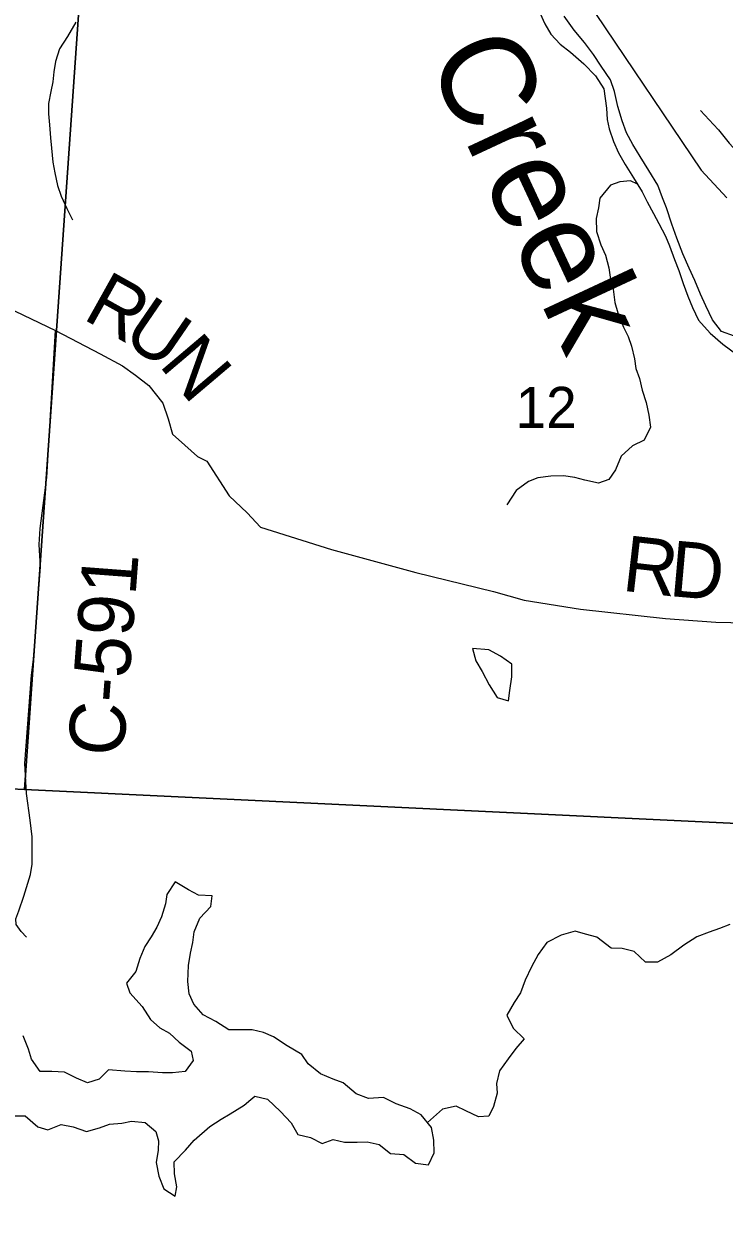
# Model space of a CAD drawing. Extents: x 1715311 to 2083412, y 146837 to 553079.
# Drawn here: x 1917185 to 1920951, y 394741 to 401151 of the extents above; entities that cross this region are included whole.
import ezdxf

# ---------------------------------------------------------------- set-up
doc = ezdxf.new("R2010")
doc.units = 0
for name, color, linetype in [('GM_X_County_Road', 7, 'Continuous'), ('GM_X_County_Road_Text', 7, 'Continuous'), ('GM_X_Major_River', 7, 'Continuous'), ('GM_X_Major_River_Text', 7, 'Continuous'), ('GM_X_Minor_Lake', 7, 'Continuous'), ('GM_X_Minor_River', 7, 'Continuous'), ('GM_X_Section', 7, 'Continuous'), ('GM_X_Section_Text', 7, 'Continuous'), ('GM_X_Township_Road', 7, 'Continuous'), ('GM_X_US_Route', 7, 'Continuous')]:
    doc.layers.add(name, color=color, linetype=linetype)

msp = doc.modelspace()

# ---------------------------------------------------------------- linework, layer by layer
at = {"layer": 'GM_X_County_Road'}
for points in [[(1917093.7, 399625.6), (1917356.2, 399501.1), (1917596.2, 399376.1), (1917715.2, 399310), (1917785, 399260.9), (1917856.8, 399204.2), (1917932.4, 399109.7), (1917960.7, 399024.7), (1917985.3, 398943.4), (1918051.4, 398883), (1918119.4, 398822.5), (1918168.5, 398798), (1918289.7, 398611.8), (1918387, 398519.1), (1918458.4, 398442.5), (1918839.4, 398321.9), (1919292.5, 398198.7), (1919711.6, 398095.9), (1919875.3, 398050.7), (1920178.8, 398000.7), (1920636.3, 397951.6), (1920906.1, 397931.8), (1921150, 397926.2)], [(1917199.2, 396237.6), (1917170.1, 396267.4), (1917144.5, 396304.6), (1917142.2, 396334.9), (1917158.4, 396379.1), (1917185.2, 396458.2), (1917221.3, 396573.5), (1917229.4, 396629.4), (1917230.6, 396777.2), (1917219, 396866.8), (1917198.9, 397010), (1917189.9, 397171.9), (1917225.9, 397645.6), (1917237.8, 397732.6), (1917275.7, 398229.7), (1917267.6, 398348.8), (1917273.7, 398435.6), (1917309, 398709.1), (1917356.2, 399501.1)]]:
    msp.add_lwpolyline(points, dxfattribs=at)
at = {"layer": 'GM_X_Major_River'}
for points in [[(1919962.7, 401207), (1919986.3, 401150.7), (1920019.9, 401094.4), (1920069.5, 401041.9), (1920125.2, 400997.5)], [(1920290.7, 400922.1), (1920249.2, 400986.5), (1920199.7, 401051), (1920144.1, 401117.5), (1920090.7, 401192)], [(1920125.2, 400997.5), (1920196.8, 400934.8), (1920260.3, 400870.3), (1920303.9, 400801.8), (1920319.1, 400697.6), (1920322.6, 400635.5), (1920332.3, 400585.3), (1920355.8, 400517), (1920383.3, 400456.7), (1920418.9, 400394.4), (1920464.4, 400321.9), (1920509.8, 400247.5), (1920537.4, 400193.2), (1920571, 400130.8), (1920600.6, 400076.5), (1920636.1, 400008.1), (1920657.7, 399955.9), (1920685.2, 399883.6), (1920706.8, 399823.3), (1920730.3, 399753.1), (1920755.8, 399684.8), (1920781.3, 399624.5), (1920812.9, 399556.1), (1920876.4, 399485.6), (1920944, 399427), (1921019.6, 399372.3)], [(1921006.3, 399470.6), (1920936.5, 399495.1), (1920888.9, 399557.6), (1920853.4, 399634), (1920823.9, 399696.3), (1920794.4, 399770.6), (1920762.9, 399837), (1920729.5, 399913.3), (1920696.1, 399997.7), (1920670.6, 400072), (1920641.3, 400160.3), (1920619.6, 400214.6), (1920594.1, 400282.9), (1920546.7, 400361.4), (1920499.3, 400437.8), (1920459.7, 400502.2), (1920426.2, 400564.6), (1920402.6, 400628.8), (1920379.2, 400705.1), (1920361.8, 400787.4), (1920340.2, 400849.6), (1920290.7, 400922.1)]]:
    msp.add_lwpolyline(points, dxfattribs=at)
at = {"layer": 'GM_X_Minor_Lake'}
for points in [[(1919597.5, 397790.4), (1919615.4, 397724.3), (1919649.3, 397666.2), (1919687.2, 397594.1), (1919731, 397526), (1919790.9, 397507.9), (1919799, 397563.9), (1919809.1, 397638), (1919809.1, 397681.8)], [(1919809.1, 397681.8), (1919809.2, 397706.1), (1919749.3, 397748.2), (1919685.4, 397782.3), (1919597.5, 397790.4)], [(1918070.2, 396491.1), (1917998.5, 396533.7), (1917954.1, 396465.9), (1917947.8, 396415.9), (1917925.3, 396345.9), (1917901, 396290), (1917870.6, 396238.1), (1917836.3, 396186.3), (1917809.9, 396122.4), (1917787.5, 396052.5), (1917737.1, 395988.7), (1917754.7, 395936.6), (1917822.1, 395864), (1917865.6, 395793.6), (1917917.3, 395749.3), (1917969, 395720.9), (1918020.6, 395672.5), (1918084.2, 395624), (1918095.9, 395573.9), (1918053.5, 395514.1), (1917985.5, 395506.5), (1917931.6, 395506.9), (1917855.7, 395511.4), (1917791.8, 395511.8), (1917727.9, 395516.2), (1917640, 395522.8), (1917589.7, 395473.1), (1917527.6, 395453.5), (1917467.9, 395477.9), (1917404.2, 395510.4), (1917336.3, 395514.8), (1917272.3, 395513.2), (1917226.8, 395579.6), (1917211.2, 395633.8), (1917181.7, 395706.1)], [(1918406, 395363.3), (1918428.2, 395381.5), (1918496, 395365), (1918565.5, 395298.5), (1918623, 395238), (1918658.6, 395175.7), (1918726.4, 395159.2), (1918790.1, 395126.8), (1918848.2, 395148.4), (1918910, 395134), (1918978, 395133.5), (1919031.9, 395135.2), (1919095.8, 395120.7), (1919157.4, 395072.3), (1919229.3, 395067.8), (1919290.9, 395021.3), (1919360.7, 395012.8), (1919391.1, 395076.7), (1919389.6, 395144.8), (1919378.1, 395213), (1919322.6, 395281.4), (1919262.9, 395313.8), (1919187.2, 395340.4), (1919119.5, 395374.9), (1919039.5, 395369.4), (1918971.7, 395393.9), (1918902.2, 395452.4), (1918848.4, 395472.8), (1918780.7, 395501.3), (1918715.1, 395555.8), (1918679.5, 395606.1), (1918601.9, 395652.6), (1918528.3, 395701.2), (1918474.5, 395723.6), (1918412.7, 395738), (1918286.8, 395738.8), (1918217.2, 395783.3), (1918149.5, 395819.8), (1918099.9, 395876.2), (1918074.4, 395932.4), (1918066.8, 395998.6), (1918071.4, 396084.6), (1918081.8, 396150.7), (1918094.2, 396208.6), (1918100.6, 396264.7), (1918131.1, 396338.6), (1918191.4, 396402.2), (1918197.8, 396458.3), (1918123.9, 396462.8), (1918070.2, 396491.1)], [(1917122.8, 395275.9), (1917192.8, 395275.5), (1917260.3, 395217), (1917314.1, 395200.6), (1917386.3, 395228.1), (1917450.1, 395215.7), (1917521.9, 395191.2), (1917591.9, 395210.8), (1917646, 395230.4), (1917712, 395236), (1917764, 395247.7), (1917837.9, 395239.2), (1917895.5, 395190.8), (1917909.1, 395140.6), (1917906.8, 395090.5), (1917896.3, 395024.5), (1917911.8, 394950.4), (1917937.3, 394882.1), (1917999, 394843.7), (1918007.3, 394893.7), (1917995.8, 394963.8), (1917994.3, 395027.9), (1918054.6, 395091.6), (1918100.9, 395145.3), (1918185.4, 395218.9), (1918245.6, 395258.5), (1918295.7, 395286.2), (1918370, 395333.8), (1918406, 395363.3)]]:
    msp.add_lwpolyline(points, dxfattribs=at)
at = {"layer": 'GM_X_Minor_River'}
for points in [[(1917464.6, 401158.9), (1917420.2, 401083.1), (1917377.7, 401015.3), (1917355.3, 400947.3), (1917346.9, 400893.3), (1917340.6, 400839.3), (1917330.2, 400787.3), (1917317.8, 400721.3), (1917317.4, 400667.2), (1917323, 400607.1), (1917328.5, 400537), (1917334.1, 400480.9), (1917341.6, 400406.7), (1917351.2, 400348.6), (1917366.7, 400280.4), (1917386.3, 400224.2), (1917415.9, 400157.9), (1917447.4, 400095.7)], [(1920484.6, 400288.9), (1920447.7, 400306.1), (1920389.8, 400300.5), (1920339.7, 400282.8), (1920283.3, 400213.1), (1920274.9, 400161.1), (1920262.5, 400103.1), (1920264.1, 400033), (1920287.5, 399960.8), (1920313.2, 399906.5), (1920330.7, 399838.3), (1920338.3, 399788.2), (1920353.9, 399724), (1920363.4, 399651.9), (1920379, 399595.7), (1920410.4, 399519.4), (1920436, 399469.2), (1920453.7, 399417), (1920469.2, 399348.8), (1920476.8, 399296.7), (1920496.4, 399242.5), (1920510, 399180.3), (1920531.5, 399114.1), (1920547, 399045.9), (1920554.6, 398979.8), (1920522.1, 398909.9), (1920458, 398880.3), (1920397.7, 398824.6), (1920367.2, 398750.7), (1920330.9, 398698.9), (1920274.8, 398679.2), (1920203, 398695.8), (1920149.2, 398710.1), (1920087.3, 398718.5), (1920019.3, 398717), (1919949.4, 398707.4), (1919899.3, 398687.8), (1919833, 398640.1), (1919782.5, 398562.4)], [(1920981.9, 396305.6), (1920925.8, 396284), (1920871.7, 396264.3), (1920803.6, 396238.7), (1920735.4, 396193.1), (1920665.1, 396141.5), (1920592.9, 396102), (1920529, 396102.4), (1920467.4, 396158.9), (1920403.6, 396175.3), (1920343.7, 396177.7), (1920266.2, 396236.3), (1920206.3, 396252.7), (1920150.5, 396269.1), (1920074.4, 396247.6), (1919998.2, 396208), (1919951.9, 396144.3), (1919915.4, 396076.4), (1919881, 396004.6), (1919856.5, 395936.7), (1919822.2, 395884.8), (1919781.8, 395817), (1919817.3, 395746.7), (1919876.8, 395690.2), (1919830.5, 395638.5), (1919790.2, 395582.7), (1919743.8, 395516.9), (1919727.3, 395448.9), (1919731, 395396.8), (1919710.5, 395324.9), (1919686.2, 395273), (1919630.2, 395269.4), (1919562.5, 395301.9), (1919510.7, 395328.2), (1919436.7, 395310.7), (1919356.3, 395239.8)]]:
    msp.add_lwpolyline(points, dxfattribs=at)
at = {"layer": 'GM_X_Section'}
for points in [[(1912443.2, 402225.2), (1917506.5, 401586.9), (1917189.1, 397031.2), (1916893.2, 397045.8), (1912119.5, 397443.5)], [(1917506.5, 401586.9), (1922848.3, 401226.1), (1922485.2, 396778.4), (1917189.1, 397031.2)], [(1917189.1, 397031.2), (1922485.2, 396778.4), (1922411.4, 395882.5), (1921946.4, 390512.9), (1916410.6, 390930.2), (1916716.9, 394005.9), (1916893.2, 397045.8)]]:
    msp.add_lwpolyline(points, close=True, dxfattribs=at)
at = {"layer": 'GM_X_Township_Road'}
for points in [[(1920824.2, 400684.8), (1920893.8, 400609.3)], [(1920893.8, 400609.3), (1920920.3, 400580.4), (1920978, 400509), (1921079.6, 400399.1), (1921164.8, 400308.4), (1921247.1, 400234.2), (1921387.2, 400127.1), (1921532.7, 400041.9), (1921697.3, 399971.1), (1922428.1, 399639.8), (1922676.2, 399544.2), (1922804.5, 399496.3), (1922817.4, 399493.5)]]:
    msp.add_lwpolyline(points, dxfattribs=at)
at = {"layer": 'GM_X_US_Route'}
msp.add_lwpolyline([(1920259.2, 401206), (1920828.2, 400363.2), (1920965.9, 400214.4)], dxfattribs=at)

# ---------------------------------------------------------------- texts
at = {"layer": 'GM_X_County_Road_Text'}
for s, rotation, p in [('R', 330.8438, (1917495.5, 399566.3)), ('U', 325.60067, (1917704.5, 399450)), ('N', 310.28086, (1917906.6, 399315)), ('R', 353.47189, (1920396.5, 398101.7)), ('D', 354.95555, (1920649.6, 398072.9)), ('C-591', 85.68338, (1917720.5, 397203.5))]:
    msp.add_text(s, height=300, rotation=rotation, dxfattribs=at).set_placement(p)
at = {"layer": 'GM_X_Major_River_Text'}
msp.add_text('Creek', height=500.04, rotation=294.99736, dxfattribs=at).set_placement((1919348.9, 400969))
at = {"layer": 'GM_X_Section_Text'}
msp.add_text('12', height=221, rotation=0.00001, dxfattribs=at).set_placement((1919829.7, 398976.5))

doc.saveas('drawing.dxf')
